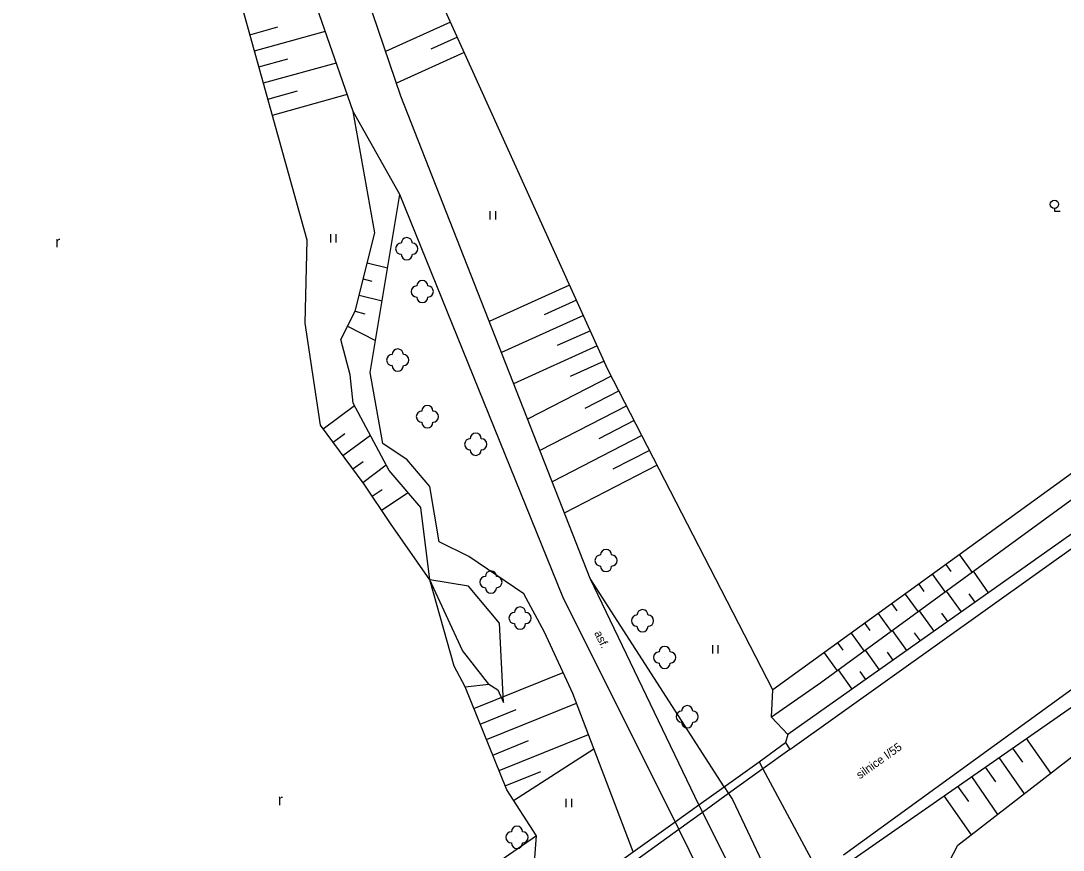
# Model space of a CAD drawing. Extents: x -577457 to -568404, y -1208466 to -1201387.
# Drawn here: x -570725.2 to -570631.7, y -1204949.8 to -1204875.4 of the extents above; entities that cross this region are included whole.
import ezdxf

# ---------------------------------------------------------------- set-up
doc = ezdxf.new("R2010")
doc.units = 0
for name, color, linetype in [('POMOC_POPIS', 7, 'Continuous'), ('ROZHRANÍ_PLOCH', 7, 'Continuous'), ('VÝŠKOPIS', 7, 'Continuous'), ('ZELEŇ', 7, 'Continuous'), ('ZN_DOPLŇKOVÉ', 7, 'Continuous'), ('ZN_KULTUR', 7, 'Continuous')]:
    doc.layers.add(name, color=color, linetype=linetype)

msp = doc.modelspace()

# ---------------------------------------------------------------- linework, layer by layer
at = {"layer": 'ROZHRANÍ_PLOCH'}
for points in [[(-570666.5, -1204947.29), (-570676.57, -1204927.07), (-570691.2, -1204890.95), (-570695.38, -1204883.48), (-570706.86, -1204850.53), (-570714.92, -1204819.69), (-570720.32, -1204808.42), (-570725.93, -1204798.12), (-570729.13, -1204792.5), (-570731.65, -1204792.14), (-570737.08, -1204782.59), (-570740.87, -1204774.05), (-570748.83, -1204761.34), (-570773.6, -1204723.27), (-570782.17, -1204711.88), (-570791.75, -1204701.46), (-570803.44, -1204690.15), (-570813, -1204681.49), (-570820.15, -1204674.17)], [(-570664.37, -1204945.77), (-570674.13, -1204925.45), (-570691.11, -1204882.13), (-570702.27, -1204849.23), (-570712.23, -1204818.3), (-570717.51, -1204806.87), (-570722.86, -1204796.63), (-570727.05, -1204789.39), (-570738.18, -1204771.84), (-570746.51, -1204759.45), (-570752.76, -1204749.88), (-570760.24, -1204738.15)], [(-570656.19, -1204940.8), (-570611.94, -1204909.2), (-570592.11, -1204894.94)], [(-570651.37, -1204950.24), (-570606.22, -1204917.48), (-570586.16, -1204903.05)], [(-570658.96, -1204941.89), (-570656.59, -1204940.17), (-570656.19, -1204940.8)], [(-570656.19, -1204940.8), (-570658.61, -1204942.54)], [(-570662.09, -1204944.14), (-570658.96, -1204941.89)], [(-570658.61, -1204942.54), (-570661.69, -1204944.76)], [(-570664.37, -1204945.77), (-570662.09, -1204944.14)], [(-570661.69, -1204944.76), (-570664.03, -1204946.45)], [(-570666.5, -1204947.29), (-570664.37, -1204945.77)], [(-570664.03, -1204946.45), (-570666.16, -1204947.98)], [(-570673.6, -1204952.38), (-570666.5, -1204947.29)], [(-570666.16, -1204947.98), (-570669.92, -1204950.69)]]:
    msp.add_lwpolyline(points, dxfattribs=at)
at = {"layer": 'VÝŠKOPIS'}
for points in [[(-570686.66, -1204875.46), (-570692.48, -1204878.09)], [(-570704.66, -1204876.6), (-570702.15, -1204875.9)], [(-570704.26, -1204878.04), (-570697.89, -1204876.27)], [(-570686.04, -1204876.82), (-570688.42, -1204877.9)], [(-570685.42, -1204878.19), (-570691.51, -1204880.95)], [(-570703.86, -1204879.49), (-570701.27, -1204878.77)], [(-570703.45, -1204880.93), (-570696.9, -1204879.11)], [(-570703.05, -1204882.38), (-570700.39, -1204881.64)], [(-570702.65, -1204883.82), (-570695.91, -1204881.95)], [(-570694.14, -1204897.07), (-570692.3, -1204897.53)], [(-570694.5, -1204898.53), (-570693.72, -1204898.72)], [(-570675.96, -1204899.08), (-570683.19, -1204902.35)], [(-570694.87, -1204899.98), (-570692.8, -1204900.5)], [(-570675.34, -1204900.44), (-570678.26, -1204901.76)], [(-570695.23, -1204901.44), (-570694.36, -1204901.66)], [(-570674.72, -1204901.81), (-570682.09, -1204905.15)], [(-570695.91, -1204902.77), (-570693.39, -1204904.05)], [(-570674.1, -1204903.18), (-570677.08, -1204904.52)], [(-570673.49, -1204904.54), (-570680.99, -1204907.94)], [(-570672.87, -1204905.91), (-570675.9, -1204907.28)], [(-570672.22, -1204907.26), (-570679.74, -1204911.13)], [(-570671.53, -1204908.59), (-570674.59, -1204910.17)], [(-570698.1, -1204911.99), (-570695.28, -1204909.9)], [(-570670.84, -1204909.93), (-570678.64, -1204913.94)], [(-570670.16, -1204911.26), (-570673.33, -1204912.9)], [(-570697.2, -1204913.19), (-570696.15, -1204912.41)], [(-570696.31, -1204914.39), (-570693.85, -1204912.57)], [(-570669.47, -1204912.59), (-570677.54, -1204916.75)], [(-570668.78, -1204913.93), (-570672.07, -1204915.62)], [(-570695.41, -1204915.6), (-570694.5, -1204914.92)], [(-570694.52, -1204916.8), (-570692.42, -1204915.24)], [(-570668.1, -1204915.26), (-570676.44, -1204919.56)], [(-570693.68, -1204918.05), (-570692.79, -1204917.45)], [(-570692.85, -1204919.3), (-570690.47, -1204917.72)], [(-570640.97, -1204923.31), (-570639.83, -1204924.89)], [(-570642.19, -1204924.19), (-570641.73, -1204924.82)], [(-570643.4, -1204925.07), (-570642.26, -1204926.66)], [(-570638.35, -1204926.71), (-570639.7, -1204924.79)], [(-570644.62, -1204925.95), (-570644.16, -1204926.59)], [(-570645.83, -1204926.83), (-570644.68, -1204928.42)], [(-570640.8, -1204928.44), (-570642.13, -1204926.56)], [(-570639.57, -1204927.57), (-570640.11, -1204926.82)], [(-570647.05, -1204927.71), (-570646.58, -1204928.35)], [(-570648.26, -1204928.59), (-570647.1, -1204930.19)], [(-570643.25, -1204930.17), (-570644.55, -1204928.33)], [(-570642.02, -1204929.31), (-570642.55, -1204928.56)], [(-570649.47, -1204929.47), (-570649.01, -1204930.12)], [(-570650.69, -1204930.35), (-570649.52, -1204931.96)], [(-570645.7, -1204931.9), (-570646.97, -1204930.1)], [(-570644.47, -1204931.04), (-570644.99, -1204930.31)], [(-570651.9, -1204931.23), (-570651.44, -1204931.88)], [(-570648.15, -1204933.64), (-570649.4, -1204931.87)], [(-570653.12, -1204932.11), (-570651.95, -1204933.73)], [(-570646.92, -1204932.77), (-570647.43, -1204932.06)], [(-570650.6, -1204935.37), (-570651.82, -1204933.64)], [(-570684.55, -1204937.12), (-570676.55, -1204933.89)], [(-570649.37, -1204934.5), (-570649.87, -1204933.8)], [(-570683.99, -1204938.51), (-570680.76, -1204937.21)], [(-570683.43, -1204939.9), (-570675.35, -1204936.64)], [(-570682.86, -1204941.29), (-570679.65, -1204939.99)], [(-570682.3, -1204942.68), (-570674.28, -1204939.44)], [(-570634.97, -1204939.8), (-570632.79, -1204942.93)], [(-570680.99, -1204945.37), (-570673.8, -1204940.73)], [(-570636.2, -1204940.66), (-570635.31, -1204941.94)], [(-570637.43, -1204941.52), (-570635.16, -1204944.77)], [(-570681.74, -1204944.07), (-570678.54, -1204942.78)], [(-570638.66, -1204942.38), (-570637.74, -1204943.7)], [(-570639.9, -1204943.23), (-570637.54, -1204946.62)], [(-570642.36, -1204944.95), (-570639.91, -1204948.46)], [(-570641.13, -1204944.09), (-570640.17, -1204945.47)]]:
    msp.add_lwpolyline(points, dxfattribs=at)
at = {"layer": 'ZELEŇ'}
for centre in [(-570690.58, -1204895.82), (-570689.19, -1204899.66), (-570691.39, -1204905.82), (-570688.73, -1204910.9), (-570684.39, -1204913.38), (-570672.69, -1204923.82), (-570683.03, -1204925.76), (-570680.41, -1204928.99), (-570669.42, -1204929.23), (-570667.43, -1204932.53), (-570665.41, -1204937.85), (-570680.69, -1204948.68)]:
    msp.add_circle(centre, 0.0005, dxfattribs=at)
for centre, start, end in [((-570691.08, -1204895.82), 89.99999, 269.99999), ((-570690.58, -1204895.32), 0, 179.99999), ((-570690.08, -1204895.82), 270, 89.99999), ((-570690.58, -1204896.32), 179.99999, 359.99999), ((-570689.19, -1204899.16), 0, 179.99999), ((-570689.69, -1204899.66), 89.99999, 269.99999), ((-570688.69, -1204899.66), 270, 89.99999), ((-570689.19, -1204900.16), 179.99999, 359.99999), ((-570691.89, -1204905.82), 89.99999, 269.99999), ((-570691.39, -1204905.32), 0, 179.99999), ((-570690.89, -1204905.82), 270, 89.99999), ((-570691.39, -1204906.32), 179.99999, 359.99999), ((-570688.73, -1204910.4), 0, 179.99999), ((-570689.23, -1204910.9), 89.99999, 269.99999), ((-570688.23, -1204910.9), 270, 89.99999), ((-570688.73, -1204911.4), 179.99999, 359.99999), ((-570684.89, -1204913.38), 89.99999, 269.99999), ((-570684.39, -1204912.88), 0, 179.99999), ((-570683.89, -1204913.38), 270, 89.99999), ((-570684.39, -1204913.88), 179.99999, 359.99999), ((-570673.19, -1204923.82), 89.99999, 269.99999), ((-570672.69, -1204923.32), 0, 179.99999), ((-570672.19, -1204923.82), 270, 89.99999), ((-570672.69, -1204924.32), 179.99999, 359.99999), ((-570683.53, -1204925.76), 89.99999, 269.99999), ((-570683.03, -1204925.26), 0, 179.99999), ((-570682.53, -1204925.76), 270, 89.99999), ((-570683.03, -1204926.26), 179.99999, 359.99999), ((-570680.41, -1204928.49), 0, 179.99999), ((-570680.91, -1204928.99), 89.99999, 269.99999), ((-570679.91, -1204928.99), 270, 89.99999), ((-570669.92, -1204929.23), 89.99999, 269.99999), ((-570669.42, -1204928.73), 0, 179.99999), ((-570668.92, -1204929.23), 270, 89.99999), ((-570680.41, -1204929.49), 179.99999, 359.99999), ((-570669.42, -1204929.73), 179.99999, 359.99999), ((-570667.43, -1204932.03), 0, 179.99999), ((-570667.93, -1204932.53), 89.99999, 269.99999), ((-570666.93, -1204932.53), 270, 89.99999), ((-570667.43, -1204933.03), 179.99999, 359.99999), ((-570665.91, -1204937.85), 89.99999, 269.99999), ((-570665.41, -1204937.35), 0, 179.99999), ((-570664.91, -1204937.85), 270, 89.99999), ((-570665.41, -1204938.35), 179.99999, 359.99999), ((-570680.69, -1204948.18), 0, 179.99999), ((-570681.19, -1204948.68), 89.99999, 269.99999), ((-570680.19, -1204948.68), 270, 89.99999), ((-570680.69, -1204949.18), 179.99999, 359.99999)]:
    msp.add_arc(centre, 0.5, start, end, dxfattribs=at)
at = {"layer": 'ZN_DOPLŇKOVÉ'}
for points in [[(-570595.45, -1204890.33), (-570657.71, -1204935.44), (-570672.53, -1204906.65), (-570688.85, -1204870.61), (-570697.87, -1204843.81), (-570707.71, -1204816.41), (-570719.49, -1204787.9), (-570733.17, -1204766.85), (-570748.48, -1204744.93), (-570750.42, -1204742.15)], [(-570678.93, -1204948.56), (-570681.6, -1204944.42), (-570685.34, -1204935.16), (-570686.32, -1204933.31), (-570688.5, -1204925.56), (-570692.05, -1204920.51), (-570694.4, -1204916.96), (-570698.33, -1204911.67), (-570699.7, -1204902.49), (-570699.53, -1204895.06), (-570706.26, -1204870.83), (-570710.91, -1204851.42), (-570718.73, -1204821.05), (-570722.82, -1204810.07), (-570721.46, -1204809.19), (-570716.66, -1204820.3), (-570711.74, -1204835.48), (-570707.34, -1204850.24), (-570706.86, -1204850.53)], [(-570685.34, -1204935.16), (-570683.22, -1204934.92), (-570682.41, -1204935.44), (-570681.9, -1204936.56), (-570682.26, -1204929.44), (-570685.04, -1204926.12), (-570688.5, -1204925.56), (-570689.33, -1204919.05), (-570692.16, -1204915.73), (-570695.4, -1204909.68), (-570695.65, -1204907.14), (-570696.51, -1204903.96), (-570695.23, -1204901.44), (-570693.46, -1204894.38), (-570695.38, -1204883.48)], [(-570670.26, -1204949.99), (-570675.69, -1204935.76), (-570678.21, -1204930.25), (-570680.07, -1204926.81), (-570685.02, -1204923.45), (-570687.67, -1204922.14), (-570688.5, -1204917.16), (-570690.55, -1204914.78), (-570692.72, -1204913.3), (-570693.87, -1204906.92), (-570691.2, -1204890.95)], [(-570594.44, -1204891.75), (-570653.41, -1204934.8), (-570657.84, -1204937.89)], [(-570592.54, -1204894.33), (-570656.39, -1204939.46), (-570656.59, -1204940.17)], [(-570650.82, -1204950.84), (-570605.12, -1204919.02), (-570585.06, -1204904.55)], [(-570630.76, -1205002.59), (-570634.55, -1204994.79), (-570643.71, -1204974.29), (-570644.58, -1204965.67), (-570644.74, -1204956.36), (-570641.1, -1204949.38), (-570630.22, -1204940.94), (-570604.37, -1204923), (-570583.12, -1204907.85)], [(-570683.22, -1204934.92), (-570685.57, -1204931.89), (-570688.5, -1204925.56)], [(-570662.09, -1204944.14), (-570674.13, -1204925.45)], [(-570656.39, -1204939.46), (-570657.84, -1204937.89), (-570657.71, -1204935.44)], [(-570658.96, -1204941.89), (-570658.61, -1204942.54)], [(-570658.61, -1204942.54), (-570653.61, -1204951.85)], [(-570662.09, -1204944.14), (-570661.69, -1204944.76)], [(-570661.69, -1204944.76), (-570661.35, -1204945.29), (-570657.05, -1204954.34)], [(-570664.37, -1204945.77), (-570664.03, -1204946.45)], [(-570664.03, -1204946.45), (-570659.27, -1204955.94)], [(-570666.5, -1204947.29), (-570666.16, -1204947.98)], [(-570679.13, -1204950.9), (-570678.93, -1204948.56), (-570681.84, -1204950.56), (-570689.77, -1204956.13), (-570701.69, -1204965.29), (-570714.66, -1204974.6)], [(-570666.16, -1204947.98), (-570661.45, -1204957.52)]]:
    msp.add_lwpolyline(points, dxfattribs=at)
at = {"layer": 'ZN_KULTUR'}
for p, q in [((-570683.1, -1204893.205), (-570683.1, -1204892.455)), ((-570682.6, -1204893.205), (-570682.6, -1204892.455)), ((-570697.41, -1204895.265), (-570697.41, -1204894.515)), ((-570696.91, -1204895.265), (-570696.91, -1204894.515)), ((-570663.12, -1204932.165), (-570663.12, -1204931.415)), ((-570662.62, -1204932.165), (-570662.62, -1204931.415)), ((-570676.27, -1204945.965), (-570676.27, -1204945.215)), ((-570675.77, -1204945.965), (-570675.77, -1204945.215))]:
    msp.add_line(p, q, dxfattribs=at)
msp.add_lwpolyline([(-570632.44, -1204892.205), (-570632.44, -1204892.455), (-570631.94, -1204892.455)], dxfattribs=at)
msp.add_circle((-570632.44, -1204891.83), 0.375, dxfattribs=at)

# ---------------------------------------------------------------- texts
at = {"layer": 'POMOC_POPIS'}
for s, rotation, p in [('asf.', 295.65997, (-570673.77, -1204930.33)), ('silnice I/55', 35.52997, (-570649.91, -1204943.48))]:
    msp.add_text(s, height=0.75, rotation=rotation, dxfattribs=at).set_placement(p)
at = {"layer": 'ZN_KULTUR'}
for p in [(-570722.138, -1204895.702), (-570702.158, -1204945.802)]:
    msp.add_text('r', height=1, dxfattribs=at).set_placement(p)

doc.saveas('drawing.dxf')
